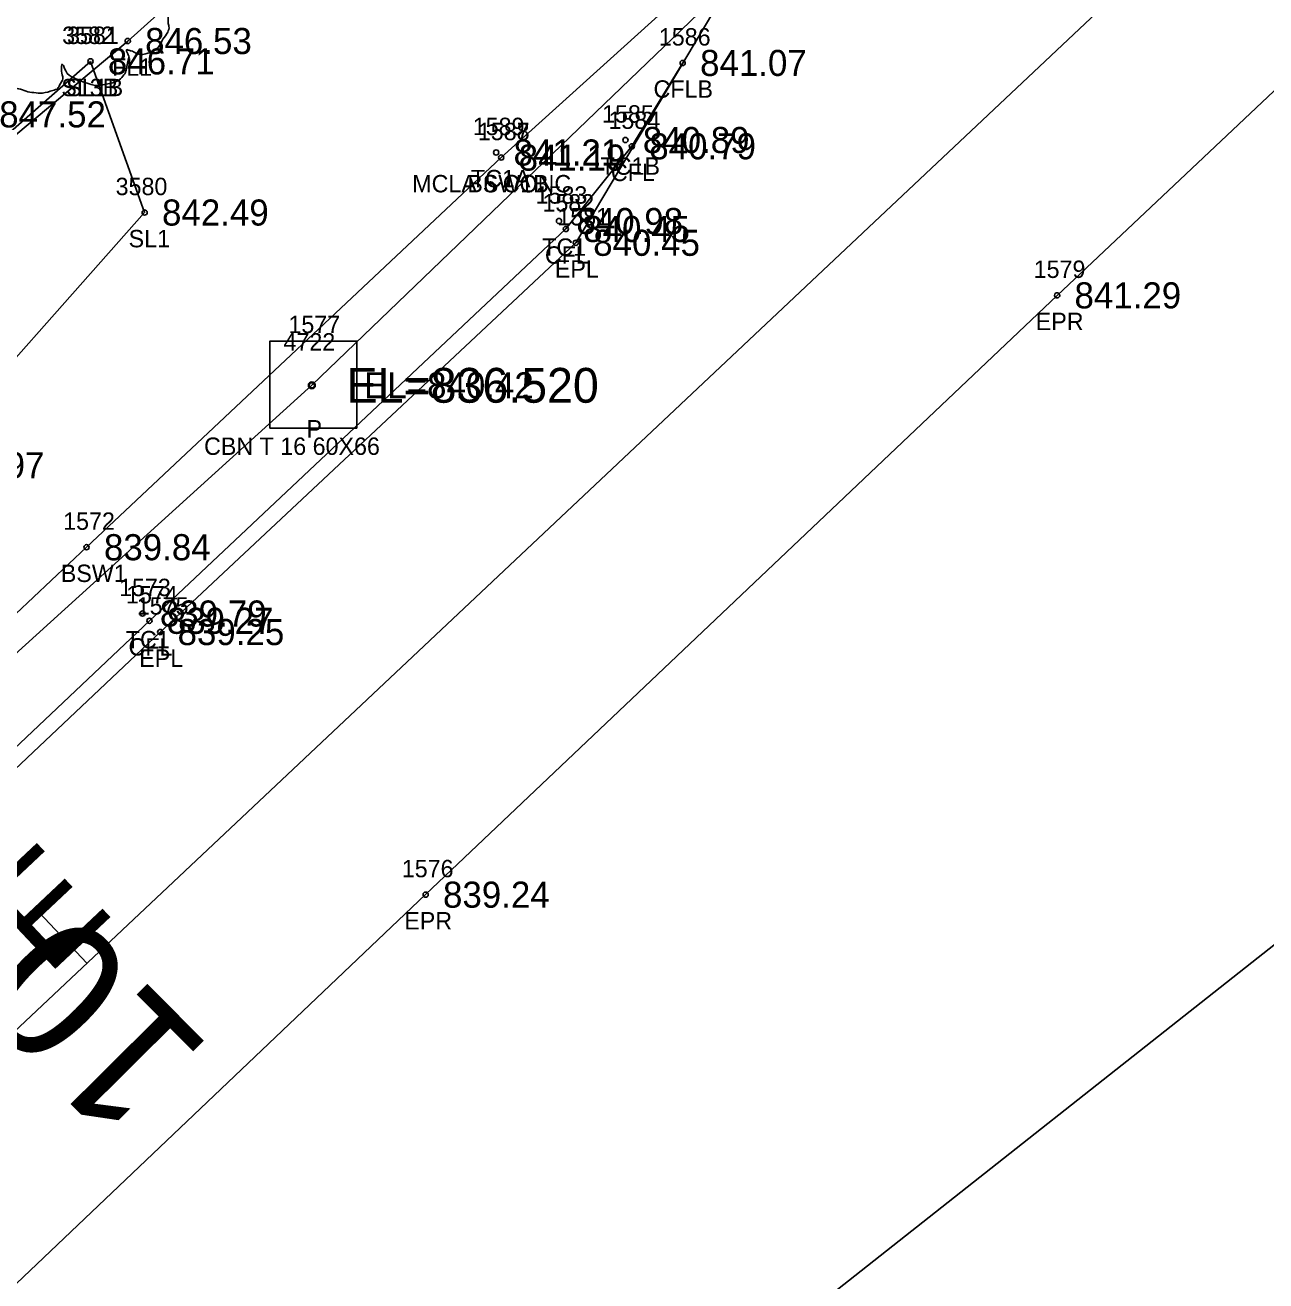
# Model space of a CAD drawing. Extents: x 1622501 to 1626664, y 1117816 to 1121579.
# Drawn here: x 1624787.1 to 1624858.4, y 1119992.2 to 1120064.4 of the extents above; entities that cross this region are included whole.
import ezdxf

# ---------------------------------------------------------------- set-up
doc = ezdxf.new("R2010")
doc.units = 0
for name, color, linetype in [('RD_EX_Conc', 7, 'Continuous'), ('RD_EX_Conc_txCode', 7, 'Continuous'), ('RD_EX_DR_Inlet', 7, 'Continuous'), ('RD_EX_DR_Inlet_txCode', 7, 'Continuous'), ('RD_EX_DR_Pipe', 7, 'Continuous'), ('RD_EX_DR_Pipe_txCode', 7, 'Continuous'), ('RD_EX_Fence_Other', 7, 'Continuous'), ('RD_EX_Fence_Other_txCode', 7, 'Continuous'), ('RD_EX_Road', 7, 'Continuous'), ('RD_EX_Road_txCode', 7, 'Continuous'), ('RD_EX_TX_Conc_ELEV', 7, 'Continuous'), ('RD_EX_TX_DR_Inlet_ELEV', 7, 'Continuous'), ('RD_EX_TX_Fence_Other_ELEV', 7, 'Continuous'), ('RD_EX_TX_Misc_ELEV', 7, 'Continuous'), ('RD_EX_TX_Road_ELEV', 7, 'Continuous'), ('RD_EX_TX_VEG_ELEV', 7, 'Continuous'), ('RD_EX_VEG', 7, 'Continuous'), ('RD_EX_VEG_txCode', 7, 'Continuous'), ('RD_HC_Cl', 7, 'Continuous'), ('RD_HC_Data', 7, 'Continuous'), ('RD_HC_Data_Tic', 7, 'Continuous'), ('RD_HC_TX_Sta50', 7, 'Continuous'), ('RD_SMD_Locator', 7, 'Continuous'), ('RD_TX_Pipe_ElevEX', 7, 'Continuous')]:
    doc.layers.add(name, color=color, linetype=linetype)

msp = doc.modelspace()

# ---------------------------------------------------------------- linework, layer by layer
at = {"layer": 'RD_EX_Conc'}
for points in [[(1624814.462, 1120056.828), (1624827.031, 1120068.193), (1624827.876, 1120069.159)], [(1624627.29, 1119872.79), (1624648.816, 1119893.326), (1624685.143, 1119927.238), (1624721.634, 1119961.543), (1624757.716, 1119995.678), (1624794.232, 1120030.196), (1624818.177, 1120052.724), (1624821.973, 1120057.476), (1624824.894, 1120062.268)], [(1624660.884, 1119912.172), (1624681.203, 1119931.276), (1624717.732, 1119965.707), (1624754.024, 1119999.925), (1624790.617, 1120034.426), (1624814.462, 1120056.828)]]:
    msp.add_lwpolyline(points, dxfattribs=at)
at = {"layer": 'RD_EX_DR_Inlet'}
msp.add_line((1624806.161, 1120041.279), (1624806.161, 1120046.279), dxfattribs=at)
msp.add_lwpolyline([(1624806.161, 1120041.279), (1624806.161, 1120046.279), (1624801.161, 1120046.279), (1624801.161, 1120041.279)], close=True, dxfattribs=at)
at = {"layer": 'RD_EX_DR_Pipe'}
msp.add_lwpolyline([(1625495.159, 1120700.169), (1625478.481, 1120693.944), (1625478.481, 1120693.944), (1625401.274, 1120618.609), (1625386.855, 1120595.889), (1625386.855, 1120595.889), (1625239.336, 1120454.576), (1625067.489, 1120292.506), (1624913.323, 1120147.082), (1624906.318, 1120142.577), (1624803.571, 1120043.734), (1624612.212, 1119870.34), (1624528.295, 1119793.118)], dxfattribs=at)
at = {"layer": 'RD_EX_Fence_Other'}
msp.add_lwpolyline([(1624679.11, 1119949.861), (1624705.838, 1119977.067), (1624737.669, 1120012.594), (1624752.135, 1120029.371), (1624792.984, 1120063.529), (1624804.627, 1120073.991)], dxfattribs=at)
at = {"layer": 'RD_EX_Road'}
for points in [[(1624481.686, 1119706.573), (1624518.072, 1119740.622), (1624554.525, 1119774.632), (1624590.986, 1119808.778), (1624627.133, 1119843.173), (1624664.125, 1119876.781), (1624700.281, 1119911.275), (1624736.97, 1119945.679), (1624773.625, 1119979.796), (1624810.113, 1120014.451), (1624846.423, 1120048.907), (1624882.768, 1120083.191), (1624919.142, 1120117.136), (1624955.414, 1120151.754), (1624991.664, 1120186.106), (1625027.75, 1120220.093), (1625065.425, 1120252.962), (1625104.19, 1120284.121), (1625143.204, 1120315.036), (1625181.69, 1120345.902), (1625220.314, 1120377.13)], [(1624468.776, 1119721.97), (1624504.417, 1119755.418), (1624540.918, 1119789.518), (1624577.003, 1119823.632), (1624614.114, 1119858.363), (1624622.032, 1119866.661), (1624623.941, 1119868.415), (1624624.904, 1119868.053), (1624628.911, 1119871.896), (1624628.355, 1119872.684), (1624649.217, 1119892.427), (1624685.623, 1119926.575), (1624722.144, 1119961.012), (1624758.273, 1119995.003), (1624794.851, 1120029.549), (1624818.75, 1120051.929), (1624828.768, 1120068.769), (1624829.584, 1120080.906), (1624828.334, 1120088.311), (1624824.847, 1120095.343), (1624817.994, 1120105.913), (1624780.843, 1120159.392), (1624775.475, 1120165.887), (1624755.046, 1120187.376)]]:
    msp.add_lwpolyline(points, dxfattribs=at)
at = {"layer": 'RD_EX_VEG'}
for points in [[(1624512.208, 1119665.077), (1624623.147, 1119770.792), (1624648.99, 1119820.532), (1624692.768, 1119846.801), (1624723.165, 1119887.218), (1624826.693, 1119986.153), (1624990.883, 1120115.748), (1625041.878, 1120148.028), (1625088.838, 1120154.109), (1625168.571, 1120217.071), (1625166.157, 1120273.066), (1625241.55, 1120352.71), (1625279.724, 1120390.082), (1625351.211, 1120453.551), (1625384.825, 1120487.357), (1625414.171, 1120498.179), (1625443.214, 1120451.737)], [(1624731.865, 1120004.389), (1624739.421, 1119997.368), (1624763.992, 1120019.912), (1624781.059, 1120039.138), (1624793.957, 1120053.668), (1624790.843, 1120062.357)], [(1624731.865, 1120004.389), (1624753.011, 1120028.912), (1624771.624, 1120045.47), (1624790.843, 1120062.357)]]:
    msp.add_lwpolyline(points, dxfattribs=at)
for points in [[(1624788.835, 1120075.106), (1624788.535, 1120075.131), (1624788.21, 1120075.031), (1624787.96, 1120074.931), (1624787.735, 1120074.856), (1624787.51, 1120074.756), (1624787.21, 1120074.582), (1624786.986, 1120074.382), (1624786.861, 1120074.132), (1624786.811, 1120073.907), (1624786.761, 1120073.632), (1624786.761, 1120073.457), (1624786.636, 1120073.432), (1624786.486, 1120073.457), (1624786.236, 1120073.532), (1624785.986, 1120073.532), (1624785.736, 1120073.532), (1624785.386, 1120073.507), (1624785.036, 1120073.507), (1624784.762, 1120073.457), (1624784.437, 1120073.407), (1624784.062, 1120073.282), (1624783.712, 1120073.157), (1624783.412, 1120072.907), (1624783.162, 1120072.433), (1624783.037, 1120072.083), (1624782.887, 1120071.833), (1624783.037, 1120071.383), (1624783.212, 1120071.033), (1624783.237, 1120070.833), (1624783.312, 1120070.408), (1624783.412, 1120070.184), (1624783.537, 1120069.984), (1624783.462, 1120069.959), (1624783.087, 1120069.909), (1624782.787, 1120069.809), (1624782.363, 1120069.584), (1624782.138, 1120069.359), (1624782.038, 1120069.034), (1624782.013, 1120068.684), (1624781.913, 1120068.484), (1624781.838, 1120068.209), (1624781.813, 1120068.134), (1624781.763, 1120067.81), (1624781.863, 1120067.36), (1624781.888, 1120067.01), (1624782.013, 1120066.785), (1624782.163, 1120066.61), (1624782.338, 1120066.36), (1624782.737, 1120066.135), (1624783.062, 1120066.035), (1624783.262, 1120066.01), (1624783.087, 1120065.511), (1624783.037, 1120065.161), (1624782.912, 1120064.761), (1624782.912, 1120064.686), (1624782.862, 1120064.211), (1624783.012, 1120063.886), (1624783.087, 1120063.511), (1624783.262, 1120063.287), (1624783.537, 1120062.987), (1624783.862, 1120062.762), (1624784.362, 1120062.637), (1624784.762, 1120062.662), (1624785.336, 1120062.837), (1624785.586, 1120062.912), (1624785.561, 1120062.737), (1624785.586, 1120062.362), (1624785.586, 1120061.937), (1624785.736, 1120061.612), (1624785.836, 1120061.337), (1624785.986, 1120061.087), (1624786.311, 1120060.863), (1624786.711, 1120060.788), (1624787.135, 1120060.638), (1624787.585, 1120060.563), (1624788.085, 1120060.538), (1624788.685, 1120060.688), (1624788.96, 1120060.813), (1624789.06, 1120060.988), (1624789.26, 1120061.362), (1624789.21, 1120061.587), (1624789.235, 1120062.187), (1624789.334, 1120062.012), (1624789.509, 1120061.662), (1624790.009, 1120061.362), (1624790.409, 1120061.187), (1624790.884, 1120061.037), (1624791.184, 1120060.963), (1624791.658, 1120061.037), (1624792.033, 1120061.112), (1624792.408, 1120061.237), (1624792.708, 1120061.512), (1624792.883, 1120061.787), (1624792.933, 1120062.062), (1624793.008, 1120062.437), (1624793.058, 1120062.612)], [(1624793.058, 1120062.612), (1624792.983, 1120062.787), (1624792.933, 1120063.037), (1624793.008, 1120063.012), (1624793.183, 1120062.962), (1624793.458, 1120062.837), (1624793.683, 1120062.762), (1624794.007, 1120062.787), (1624794.282, 1120062.887), (1624794.732, 1120063.162), (1624795.007, 1120063.636), (1624795.282, 1120064.036), (1624795.357, 1120064.361), (1624795.307, 1120064.586), (1624795.282, 1120065.086), (1624795.082, 1120065.336), (1624795.032, 1120065.461), (1624794.932, 1120065.86), (1624795.007, 1120065.91), (1624795.282, 1120065.96), (1624795.657, 1120066.085), (1624795.932, 1120066.21), (1624796.157, 1120066.385), (1624796.231, 1120066.61), (1624796.207, 1120067.01), (1624796.256, 1120067.41), (1624796.182, 1120067.56), (1624796.082, 1120067.71), (1624796.007, 1120067.91), (1624795.857, 1120068.059), (1624795.757, 1120068.209), (1624795.657, 1120068.309), (1624795.532, 1120068.459), (1624795.357, 1120068.584), (1624795.207, 1120068.634), (1624795.157, 1120068.784), (1624795.307, 1120068.984), (1624795.357, 1120069.084), (1624795.382, 1120069.309), (1624795.607, 1120069.659), (1624795.657, 1120070.059), (1624795.607, 1120070.483), (1624795.557, 1120070.758), (1624795.407, 1120071.033), (1624795.207, 1120071.283), (1624795.082, 1120071.458), (1624794.907, 1120071.583), (1624794.582, 1120071.708), (1624794.332, 1120071.758), (1624793.982, 1120071.758), (1624793.783, 1120071.808), (1624793.808, 1120071.858), (1624793.808, 1120072.008), (1624793.808, 1120072.283), (1624793.733, 1120072.732), (1624793.583, 1120073.232), (1624793.583, 1120073.257), (1624793.483, 1120073.507), (1624793.258, 1120073.707), (1624793.083, 1120073.807), (1624792.883, 1120073.932), (1624792.633, 1120073.957), (1624792.333, 1120073.957), (1624792.058, 1120073.907), (1624791.858, 1120073.807), (1624791.683, 1120073.682), (1624791.608, 1120073.832), (1624791.509, 1120074.132), (1624791.459, 1120074.282), (1624791.309, 1120074.457), (1624791.084, 1120074.657), (1624790.634, 1120074.781), (1624790.009, 1120074.707), (1624789.709, 1120074.507), (1624789.559, 1120074.332), (1624789.509, 1120074.457), (1624789.309, 1120074.657), (1624789.21, 1120074.831), (1624789.035, 1120074.956), (1624788.885, 1120075.056), (1624788.785, 1120075.106)]]:
    msp.add_spline(points, degree=3, dxfattribs=at)
at = {"layer": 'RD_HC_Cl'}
msp.add_line((1624678.651, 1119905.108), (1624870.491, 1120085.684), dxfattribs=at)
at = {"layer": 'RD_HC_Data_Tic'}
msp.add_line((1624790.63, 1120010.512), (1624787.888, 1120013.424), dxfattribs=at)
at = {"layer": 'RD_SMD_Locator'}
for centre, radius in [((1624792.984, 1120063.529), 0.15), ((1624790.843, 1120062.357), 0.15), ((1624790.843, 1120062.357), 0.15), ((1624824.894, 1120062.268), 0.15), ((1624821.604, 1120057.837), 0.15), ((1624821.973, 1120057.476), 0.15), ((1624814.169, 1120057.119), 0.15), ((1624814.462, 1120056.828), 0.15), ((1624814.462, 1120056.828), 0.15), ((1624793.957, 1120053.668), 0.15), ((1624817.783, 1120053.179), 0.15), ((1624818.177, 1120052.724), 0.15), ((1624818.75, 1120051.929), 0.15), ((1624846.423, 1120048.907), 0.15), ((1624803.571, 1120043.734), 0.2), ((1624803.571, 1120043.734), 0.15), ((1624790.617, 1120034.426), 0.15), ((1624793.834, 1120030.614), 0.15), ((1624794.232, 1120030.196), 0.15), ((1624794.851, 1120029.549), 0.15), ((1624810.113, 1120014.451), 0.15)]:
    msp.add_circle(centre, radius, dxfattribs=at)

# ---------------------------------------------------------------- texts
at = {"layer": 'RD_EX_Conc_txCode'}
for s, p in [('1586', (1624823.524, 1120063.268)), ('CFLB', (1624823.217, 1120060.268)), ('1585', (1624820.258, 1120058.837)), ('1589', (1624812.822, 1120058.119)), ('1587', (1624813.116, 1120057.828)), ('1588', (1624813.116, 1120057.828)), ('1584', (1624820.627, 1120058.476)), ('TC1B', (1624820.171, 1120055.837)), ('TC1A', (1624812.72, 1120055.119)), ('CFL', (1624820.769, 1120055.476)), ('MCLA 6 CONC', (1624809.344, 1120054.828)), ('BSW1B', (1624812.509, 1120054.828)), ('1583', (1624816.437, 1120054.179)), ('1582', (1624816.831, 1120053.724)), ('TC1', (1624816.822, 1120051.179)), ('CFL', (1624816.973, 1120050.724)), ('1572', (1624789.27, 1120035.426)), ('BSW1', (1624789.136, 1120032.426)), ('1573', (1624792.487, 1120031.614)), ('1574', (1624792.886, 1120031.196)), ('TC1', (1624792.873, 1120028.614)), ('CFL', (1624793.028, 1120028.196))]:
    msp.add_text(s, height=1, dxfattribs=at).set_placement(p)
at = {"layer": 'RD_EX_DR_Inlet_txCode'}
for s, p in [('1577', (1624802.224, 1120046.734)), ('CBN T 16 60X66', (1624797.374, 1120039.734))]:
    msp.add_text(s, height=1, dxfattribs=at).set_placement(p)
at = {"layer": 'RD_EX_DR_Pipe_txCode'}
for s, p in [('4722', (1624801.941, 1120045.734)), ('P', (1624803.263, 1120040.734))]:
    msp.add_text(s, height=1, dxfattribs=at).set_placement(p)
at = {"layer": 'RD_EX_Fence_Other_txCode'}
msp.add_text('FL1', height=1, dxfattribs=at).set_placement((1624792.086, 1120061.529))
at = {"layer": 'RD_EX_Road_txCode'}
for s, p in [('1581', (1624817.687, 1120052.929)), ('EPL', (1624817.545, 1120049.929)), ('1579', (1624845.077, 1120049.907)), ('EPR', (1624845.195, 1120046.907)), ('1575', (1624793.504, 1120030.549)), ('EPL', (1624793.646, 1120027.549)), ('1576', (1624808.743, 1120015.451)), ('EPR', (1624808.885, 1120012.451))]:
    msp.add_text(s, height=1, dxfattribs=at).set_placement(p)
at = {"layer": 'RD_EX_TX_Conc_ELEV'}
for s, p in [('841.07', (1624825.894, 1120061.518)), ('840.89', (1624822.604, 1120057.087)), ('840.79', (1624822.973, 1120056.726)), ('841.21', (1624815.169, 1120056.369)), ('841.19', (1624815.462, 1120056.078)), ('841.19', (1624815.462, 1120056.078)), ('840.98', (1624818.783, 1120052.429)), ('840.45', (1624819.177, 1120051.974)), ('839.84', (1624791.617, 1120033.676)), ('839.79', (1624794.834, 1120029.864)), ('839.27', (1624795.232, 1120029.446))]:
    msp.add_text(s, height=1.5, dxfattribs=at).set_placement(p)
at = {"layer": 'RD_EX_TX_DR_Inlet_ELEV'}
msp.add_text('EL=840.42', height=1.5, dxfattribs=at).set_placement((1624806.571, 1120042.984))
at = {"layer": 'RD_EX_TX_Fence_Other_ELEV'}
msp.add_text('846.53', height=1.5, dxfattribs=at).set_placement((1624793.984, 1120062.779))
at = {"layer": 'RD_EX_TX_Misc_ELEV'}
msp.add_text('847.52', height=1.5, dxfattribs=at).set_placement((1624785.594, 1120058.561))
at = {"layer": 'RD_EX_TX_Road_ELEV'}
for s, p in [('840.45', (1624819.75, 1120051.179)), ('841.29', (1624847.423, 1120048.157)), ('839.25', (1624795.851, 1120028.799)), ('839.24', (1624811.113, 1120013.701))]:
    msp.add_text(s, height=1.5, dxfattribs=at).set_placement(p)
at = {"layer": 'RD_EX_TX_VEG_ELEV'}
for s, p in [('846.71', (1624791.843, 1120061.607)), ('846.71', (1624791.843, 1120061.607)), ('842.49', (1624794.957, 1120052.918)), ('840.97', (1624782.059, 1120038.388))]:
    msp.add_text(s, height=1.5, dxfattribs=at).set_placement(p)
at = {"layer": 'RD_EX_VEG_txCode'}
for s, p in [('3582', (1624789.213, 1120063.357)), ('3581', (1624789.496, 1120063.357)), ('SL3B', (1624789.166, 1120060.357)), ('SL1B', (1624789.449, 1120060.357)), ('3580', (1624792.288, 1120054.668)), ('SL1', (1624793.036, 1120051.668))]:
    msp.add_text(s, height=1, dxfattribs=at).set_placement(p)
at = {"layer": 'RD_HC_Data'}
msp.add_text('N 46%%d 43\' 57" E', height=6, rotation=43.26746, dxfattribs=at).set_placement((1624752.609, 1119976.096))
at = {"layer": 'RD_HC_TX_Sta50'}
msp.add_text('10', height=8, rotation=134.79754, dxfattribs=at).set_placement((1624797.938, 1120005.474))
at = {"layer": 'RD_TX_Pipe_ElevEX'}
msp.add_text('EL=836.520', height=2, dxfattribs=at).set_placement((1624805.571, 1120042.734))

doc.saveas('drawing.dxf')
